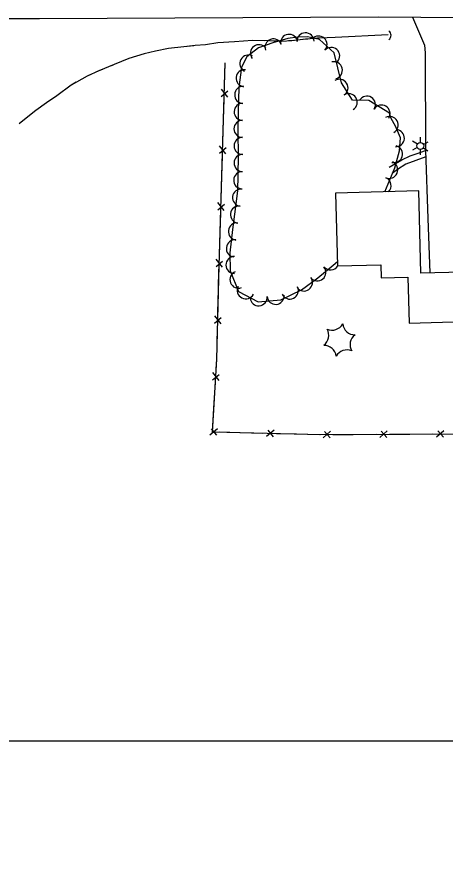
# Model space of a CAD drawing. Extents: x 353423 to 364002, y 127000 to 201942.
# Drawn here: x 362216.9 to 362418.9, y 142441.9 to 142841.2 of the extents above; entities that cross this region are included whole.
import ezdxf

# ---------------------------------------------------------------- set-up
doc = ezdxf.new("R2010")
doc.units = 0
for name, color, linetype in [('E_DTM_SlopeBottom', 7, 'Continuous'), ('E_DTM_SlopeTop', 7, 'Continuous'), ('E_FEN_Generic', 7, 'Continuous'), ('E_LAND_BrushLine', 7, 'Continuous'), ('E_LAND_TreeLine', 7, 'Continuous'), ('E_MISCPROP', 7, 'Continuous'), ('E_STRUCT_WingWall', 7, 'Continuous'), ('E_WTR_FlowLine', 7, 'Continuous')]:
    doc.layers.add(name, color=color, linetype=linetype)

msp = doc.modelspace()

# ---------------------------------------------------------------- linework, layer by layer
at = {"layer": 'E_DTM_SlopeBottom'}
for p, q in [((362313.25, 142803.75), (362316.37, 142806.34)), ((362316.35, 142803.49), (362313.35, 142807.15)), ((362312.44, 142777.04), (362315.56, 142779.63)), ((362315.54, 142776.78), (362312.54, 142780.44)), ((362311.63, 142750.33), (362314.76, 142752.92)), ((362314.73, 142750.07), (362311.74, 142753.73)), ((362310.83, 142723.61), (362313.95, 142726.2)), ((362313.93, 142723.36), (362310.93, 142727.02)), ((362310.16, 142696.89), (362313.27, 142699.5)), ((362313.26, 142696.65), (362310.24, 142700.29)), ((362309.18, 142670.24), (362312.37, 142672.74)), ((362312.27, 142669.89), (362309.38, 142673.63)), ((362311.52, 142647.16), (362307.88, 142644.15)), ((362311.28, 142644.06), (362308.67, 142647.17)), ((362338.23, 142646.49), (362334.59, 142643.47)), ((362337.99, 142643.39), (362335.39, 142646.5)), ((362364.9, 142645.96), (362361.35, 142642.83)), ((362364.75, 142642.85), (362362.06, 142645.88)), ((362391.62, 142646.08), (362388.07, 142642.96)), ((362391.48, 142642.98), (362388.78, 142646.01)), ((362418.35, 142646.21), (362414.8, 142643.09)), ((362418.2, 142643.11), (362415.5, 142646.13))]:
    msp.add_line(p, q, dxfattribs=at)
for points in [[(362429.02, 142644.6), (362360.33, 142644.27), (362309.67, 142645.54), (362309.21, 142645.58), (362311.17, 142679.88), (362312.28, 142723.96), (362315.17, 142819.6)], [(362314.84, 142808.74), (362315.17, 142819.6)], [(362314.36, 142792.89), (362314.65, 142802.43)], [(362314.03, 142782.03), (362314.36, 142792.89)], [(362313.55, 142766.17), (362313.84, 142775.72)], [(362313.23, 142755.32), (362313.55, 142766.17)], [(362312.74, 142739.46), (362313.03, 142749.01)], [(362312.42, 142728.61), (362312.74, 142739.46)], [(362312, 142712.75), (362312.23, 142722.3)], [(362311.72, 142701.89), (362312, 142712.75)], [(362311.33, 142686.03), (362311.57, 142695.58)], [(362310.91, 142675.18), (362311.17, 142679.88), (362311.33, 142686.03)], [(362310, 142659.34), (362310.54, 142668.88)], [(362309.38, 142648.5), (362310, 142659.34)], [(362322.14, 142645.23), (362312.59, 142645.47)], [(362332.99, 142644.95), (362322.14, 142645.23)], [(362348.85, 142644.55), (362339.3, 142644.79)], [(362359.71, 142644.28), (362348.85, 142644.55)], [(362375.57, 142644.34), (362366.02, 142644.29)], [(362386.43, 142644.39), (362375.57, 142644.34)], [(362402.3, 142644.47), (362392.74, 142644.42)], [(362413.16, 142644.52), (362402.3, 142644.47)]]:
    msp.add_lwpolyline(points, dxfattribs=at)
msp.add_arc((362390.92, 142832.58), 2.51, 307.4652, 53.7048, dxfattribs=at)
at = {"layer": 'E_DTM_SlopeTop'}
msp.add_lwpolyline([(361964.7, 142837.4), (362054.14, 142838.83), (362151.32, 142840.44), (362227.54, 142840.56), (362387.32, 142841.24), (362467.66, 142840.63), (362561.19, 142839.4), (362604.38, 142838.32), (362625.07, 142836.06), (362633.97, 142833.95), (362641.86, 142830.53), (362646.7, 142827.3), (362651.59, 142822.37), (362655.68, 142815.75), (362658.14, 142807.05), (362659.56, 142798.59), (362662.86, 142779.71), (362663.88, 142685.28), (362664.14, 142574.67), (362664.07, 142461.04), (362664.29, 142311.95), (362664.89, 142197.01), (362664.6, 142036.36), (362665.68, 141911.62)], dxfattribs=at)
at = {"layer": 'E_FEN_Generic'}
msp.add_lwpolyline([(362390.46, 142758.82), (362395.21, 142770.08), (362397.46, 142778.18), (362397.81, 142784.25), (362395.53, 142789.7), (362393.45, 142793.41), (362392.62, 142795.89), (362382.96, 142801.78), (362375.27, 142802.05), (362370.04, 142810.23), (362366.58, 142824.39), (362359.66, 142830.63), (362354.03, 142831.87), (362349.22, 142831.72), (362344.65, 142831.04), (362337.69, 142829), (362330.91, 142826.61), (362325.43, 142822.51), (362322.8, 142817.52), (362321.67, 142807.98), (362321.32, 142796.4), (362321.2, 142786.86), (362321.31, 142775.96), (362321.2, 142766.67), (362320.92, 142759.34), (362320.08, 142751.95), (362318.68, 142741.09), (362317.36, 142730.11), (362317.48, 142721.61), (362321.4, 142711.79), (362330.8, 142706.98), (362341.44, 142707.89), (362351.13, 142712.59), (362358.8, 142718.23), (362366.06, 142724.26), (362368.11, 142725.9)], dxfattribs=at)
for centre, radius, start, end in [((362345.3, 142829.01), 4.03, 8.4128, 188.3975), ((362353.06, 142829.73), 4.03, 1.8184, 181.8031), ((362337.96, 142826.86), 4.03, 19.4866, 199.4713), ((362359.18, 142828.23), 4.03, 317.9889, 137.9736), ((362331.12, 142824.13), 4.03, 36.8055, 216.7902), ((362365.16, 142822.84), 4.03, 317.9889, 137.9736), ((362326.12, 142819.29), 4.03, 62.197, 242.1817), ((362366.44, 142816.09), 4.03, 283.7474, 103.7321), ((362324.32, 142812.37), 4.03, 83.2442, 263.2289), ((362323.67, 142804.53), 4.03, 88.2409, 268.2256), ((362369.08, 142807.83), 4.03, 302.5943, 122.579), ((362373.42, 142801.04), 4.03, 302.5943, 122.579), ((362323.43, 142796.49), 4.03, 88.2409, 268.2256), ((362382.04, 142799.87), 4.03, 328.6468, 148.6315), ((362388.92, 142795.68), 4.03, 328.6468, 148.6315), ((362323.32, 142788.48), 4.03, 89.2868, 269.2715), ((362392.77, 142790.3), 4.03, 299.1775, 119.1621), ((362323.37, 142780.47), 4.03, 90.5908, 270.5755), ((362395.69, 142784.1), 4.03, 266.7369, 86.7216), ((362394.83, 142776.58), 4.03, 254.5153, 74.5), ((362323.37, 142772.38), 4.03, 89.3169, 269.3015), ((362392.54, 142769.16), 4.03, 247.13, 67.1147), ((362323.21, 142764.27), 4.03, 87.8669, 267.8516), ((362389.41, 142761.74), 4.03, 314.3928, 67.1147), ((362322.67, 142756.09), 4.03, 83.494, 263.4787), ((362321.7, 142748.06), 4.03, 82.6586, 262.6433), ((362320.68, 142740.1), 4.03, 83.1665, 263.1512), ((362319.72, 142732.1), 4.03, 83.1665, 263.1512), ((362371.23, 142731.02), 4.03, 217.0968, 217.3203), ((362319.55, 142724.35), 4.03, 90.8236, 270.8083), ((362364.87, 142726), 4.03, 38.0868, 38.732), ((362321.42, 142717.43), 4.03, 111.7819, 291.7666), ((362358.64, 142720.84), 4.03, 219.6874, 39.672), ((362364.87, 142726), 4.03, 218.7473, 327.7967), ((362352.31, 142716.07), 4.03, 216.3816, 36.3662), ((362324.87, 142712.38), 4.03, 152.9159, 332.9006), ((362345.68, 142712.28), 4.03, 205.8829, 25.8675), ((362330.93, 142709.11), 4.03, 184.8533, 4.838), ((362338.96, 142709.79), 4.03, 184.8533, 4.838), ((362358.34, 142691.1), 5.72, 305.7087, 31.4737), ((362365.58, 142699.31), 5.72, 245.7088, 331.4737), ((362376.3, 142697.14), 5.72, 185.7088, 271.4737), ((362379.79, 142686.77), 5.72, 125.7088, 211.4737), ((362361.83, 142680.73), 5.72, 5.7087, 91.4737), ((362372.55, 142678.57), 5.72, 65.7087, 151.4737)]:
    msp.add_arc(centre, radius, start, end, dxfattribs=at)
at = {"layer": 'E_LAND_BrushLine'}
for p, q in [((362407.27, 142782.06), (362407.35, 142784.58)), ((362405.82, 142781.33), (362403.6, 142782.71)), ((362408.71, 142781.17), (362410.9, 142782.4)), ((362405.8, 142779.63), (362403.5, 142778.45)), ((362407.16, 142778.79), (362407.08, 142776.19)), ((362408.66, 142779.54), (362410.84, 142778.16))]:
    msp.add_line(p, q, dxfattribs=at)
msp.add_circle((362407.24, 142780.42), 1.64, dxfattribs=at)
at = {"layer": 'E_LAND_TreeLine'}
msp.add_line((359500, 142500), (364000, 142500), dxfattribs=at)
at = {"layer": 'E_MISCPROP'}
for points in [[(362403.56, 142841.12), (362409.26, 142827.89), (362409.48, 142824.27), (362409.74, 142778.35), (362410.81, 142746.17), (362411.69, 142720.55)], [(362392.5, 142770.5), (362398.58, 142773.89), (362402.38, 142775.8), (362405.81, 142776.81), (362409.74, 142778.25)], [(362409.84, 142775.31), (362400.46, 142771.91), (362396.53, 142769.32), (362393.92, 142767.37)]]:
    msp.add_lwpolyline(points, dxfattribs=at)
at = {"layer": 'E_STRUCT_WingWall'}
for points in [[(362392.06, 142832.84), (362367.09, 142831.6), (362359.43, 142831.25), (362353.01, 142830.72), (362346.62, 142830), (362341.78, 142829.71), (362336.08, 142829.98), (362327.97, 142830.2), (362319.51, 142829.51), (362311.68, 142829), (362305.8, 142828.05), (362300.93, 142827.73), (362295.66, 142827.15), (362288.38, 142826.3), (362282.22, 142825.12), (362276.98, 142823.86), (362269.73, 142821.63), (362262.84, 142818.79), (362255.59, 142815.82), (362249.97, 142813.34), (362242.44, 142809.04), (362235.75, 142804.13), (362230.8, 142800.76), (362225.82, 142797.12), (362220.5, 142792.9), (362217.91, 142790.93)], [(362392.06, 142832.84), (362367.09, 142831.6), (362359.43, 142831.25), (362358.78, 142831.19)], [(362333.57, 142830.05), (362327.97, 142830.2), (362319.51, 142829.51), (362311.68, 142829), (362305.8, 142828.05), (362300.93, 142827.73), (362300.38, 142827.67)], [(362340.46, 142829.78), (362338.16, 142829.88)], [(362347.34, 142830.08), (362346.62, 142830), (362345.05, 142829.91)], [(362354.2, 142830.82), (362353.01, 142830.72), (362351.91, 142830.59)], [(362300.38, 142827.67), (362295.66, 142827.15), (362288.38, 142826.3), (362282.22, 142825.12), (362276.98, 142823.86), (362269.73, 142821.63), (362267.87, 142820.87)], [(362257.25, 142816.5), (362255.59, 142815.82), (362255.13, 142815.62)], [(362263.62, 142819.12), (362262.84, 142818.79), (362261.5, 142818.24)], [(362250.92, 142813.76), (362249.97, 142813.34), (362248.88, 142812.72)], [(362244.89, 142810.44), (362242.44, 142809.04), (362235.75, 142804.13), (362230.8, 142800.76), (362225.82, 142797.12), (362220.5, 142792.9), (362217.91, 142790.93)]]:
    msp.add_lwpolyline(points, dxfattribs=at)
at = {"layer": 'E_WTR_FlowLine'}
msp.add_lwpolyline([(362406.45, 142759.25), (362367.22, 142758.18), (362368.16, 142723.85), (362388.64, 142724.41), (362388.81, 142718.2), (362401.41, 142718.54), (362402, 142696.93), (362428, 142697.64), (362427.36, 142720.98), (362407.52, 142720.44)], close=True, dxfattribs=at)

doc.saveas('drawing.dxf')
